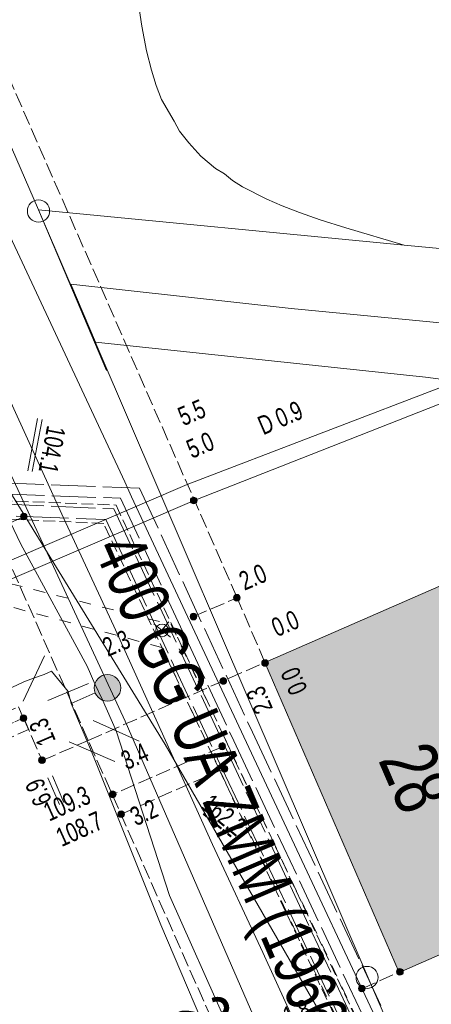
# Model space of a CAD drawing. Header units: metres. Extents: x -740 to 758, y -633 to 854.
# Tile 944 of 1056: x 305 to 316, y 286 to 314. Entities that reach past the tile are written whole.
import ezdxf

# ---------------------------------------------------------------- set-up
doc = ezdxf.new("R2010")
doc.units = ezdxf.units.M
doc.header["$MEASUREMENT"] = 0
for name, pattern in [('1248_208', [1.456, 1.248, -0.208]), ('333_125', [0.4576, 0.3328, -0.1248]), ('333_333', [0.6656, 0.3328, -0.3328]), ('416_125', [0.5408, 0.416, -0.1248])]:
    doc.linetypes.add(name, pattern=pattern)
for name, color, linetype in [('Gas.LOVION', 7, 'Continuous'), ('Grundkarte.LOVION', 7, 'Continuous'), ('Grundkarte_Text.LOVION', 7, 'Continuous'), ('Strom.LOVION', 7, 'Continuous'), ('StromBemass.LOVION', 7, 'Continuous'), ('Telko.LOVION', 7, 'Continuous'), ('Wasser.LOVION', 7, 'Continuous')]:
    doc.layers.add(name, color=color, linetype=linetype)
doc.styles.add('ERSTELLTER_STIL_1', font='arial.ttf')

msp = doc.modelspace()

# ---------------------------------------------------------------- hatches: boundary and pattern name
at = {"layer": 'Grundkarte.LOVION', "linetype": 'Continuous', "lineweight": 18}
msp.add_hatch(color=9, dxfattribs=at).paths.add_polyline_path([(315.491, 286.575), (321.981, 289.426), (321.261, 291.041), (330.151, 295.043), (327.099, 302.074), (311.708, 295.338)])
at = {"layer": 'StromBemass.LOVION', "linetype": 'Continuous', "lineweight": 13}
for points in [[(309.77, 299.859), (309.777, 299.869), (309.782, 299.879), (309.787, 299.89), (309.79, 299.902), (309.791, 299.913), (309.791, 299.925), (309.789, 299.937), (309.786, 299.948), (309.782, 299.959), (309.776, 299.97), (309.769, 299.979), (309.761, 299.988), (309.752, 299.995), (309.742, 300.002), (309.731, 300.007), (309.72, 300.01), (309.709, 300.013), (309.697, 300.013), (309.685, 300.012), (309.673, 300.01), (309.662, 300.007), (309.651, 300.001), (309.641, 299.995), (309.632, 299.987), (309.624, 299.979), (309.617, 299.969), (309.612, 299.959), (309.607, 299.948), (309.604, 299.936), (309.603, 299.925), (309.603, 299.913), (309.605, 299.901), (309.608, 299.89), (309.612, 299.879), (309.618, 299.868), (309.625, 299.859), (309.633, 299.85), (309.642, 299.843), (309.652, 299.836), (309.663, 299.831), (309.674, 299.828), (309.685, 299.826), (309.697, 299.825), (309.709, 299.826), (309.721, 299.828), (309.732, 299.832), (309.743, 299.837), (309.753, 299.843), (309.762, 299.851)], [(309.77, 299.859), (309.777, 299.869), (309.782, 299.879), (309.787, 299.89), (309.79, 299.902), (309.791, 299.913), (309.791, 299.925), (309.789, 299.937), (309.786, 299.948), (309.782, 299.959), (309.776, 299.97), (309.769, 299.979), (309.761, 299.988), (309.752, 299.995), (309.742, 300.002), (309.731, 300.007), (309.72, 300.01), (309.709, 300.013), (309.697, 300.013), (309.685, 300.012), (309.673, 300.01), (309.662, 300.007), (309.651, 300.001), (309.641, 299.995), (309.632, 299.987), (309.624, 299.979), (309.617, 299.969), (309.612, 299.959), (309.607, 299.948), (309.604, 299.936), (309.603, 299.925), (309.603, 299.913), (309.605, 299.901), (309.608, 299.89), (309.612, 299.879), (309.618, 299.868), (309.625, 299.859), (309.633, 299.85), (309.642, 299.843), (309.652, 299.836), (309.663, 299.831), (309.674, 299.828), (309.685, 299.826), (309.697, 299.825), (309.709, 299.826), (309.721, 299.828), (309.732, 299.832), (309.743, 299.837), (309.753, 299.843), (309.762, 299.851)], [(304.979, 299.405), (304.986, 299.414), (304.991, 299.424), (304.996, 299.435), (304.998, 299.447), (305, 299.458), (305, 299.47), (304.998, 299.482), (304.995, 299.493), (304.991, 299.504), (304.985, 299.514), (304.978, 299.524), (304.97, 299.532), (304.961, 299.54), (304.951, 299.546), (304.941, 299.551), (304.93, 299.554), (304.918, 299.556), (304.906, 299.557), (304.895, 299.556), (304.883, 299.554), (304.872, 299.551), (304.861, 299.545), (304.852, 299.539), (304.843, 299.532), (304.835, 299.523), (304.828, 299.514), (304.822, 299.503), (304.818, 299.492), (304.815, 299.481), (304.813, 299.469), (304.813, 299.458), (304.815, 299.446), (304.818, 299.435), (304.822, 299.424), (304.828, 299.414), (304.835, 299.404), (304.843, 299.396), (304.852, 299.388), (304.862, 299.382), (304.873, 299.377), (304.884, 299.373), (304.895, 299.371), (304.907, 299.37), (304.919, 299.371), (304.93, 299.373), (304.941, 299.377), (304.952, 299.382), (304.962, 299.388), (304.971, 299.396)], [(310.989, 297.109), (310.996, 297.119), (311.002, 297.129), (311.006, 297.14), (311.009, 297.152), (311.011, 297.164), (311.011, 297.176), (311.009, 297.187), (311.006, 297.199), (311.002, 297.21), (310.996, 297.22), (310.989, 297.23), (310.981, 297.239), (310.972, 297.246), (310.962, 297.252), (310.951, 297.257), (310.939, 297.261), (310.928, 297.263), (310.916, 297.264), (310.904, 297.263), (310.892, 297.261), (310.881, 297.257), (310.87, 297.252), (310.86, 297.246), (310.851, 297.238), (310.843, 297.229), (310.836, 297.22), (310.83, 297.209), (310.826, 297.198), (310.823, 297.187), (310.822, 297.175), (310.822, 297.163), (310.823, 297.151), (310.826, 297.14), (310.831, 297.129), (310.836, 297.118), (310.843, 297.109), (310.852, 297.1), (310.861, 297.092), (310.871, 297.086), (310.882, 297.081), (310.893, 297.077), (310.905, 297.075), (310.916, 297.075), (310.928, 297.075), (310.94, 297.078), (310.951, 297.081), (310.962, 297.086), (310.972, 297.093), (310.981, 297.1)], [(309.764, 296.576), (309.771, 296.585), (309.777, 296.596), (309.781, 296.607), (309.784, 296.619), (309.786, 296.63), (309.786, 296.642), (309.784, 296.654), (309.781, 296.666), (309.777, 296.677), (309.771, 296.687), (309.764, 296.697), (309.756, 296.705), (309.746, 296.713), (309.736, 296.719), (309.725, 296.724), (309.714, 296.728), (309.702, 296.73), (309.69, 296.731), (309.679, 296.73), (309.667, 296.728), (309.656, 296.724), (309.645, 296.719), (309.635, 296.713), (309.626, 296.705), (309.617, 296.696), (309.61, 296.687), (309.605, 296.676), (309.6, 296.665), (309.597, 296.654), (309.596, 296.642), (309.596, 296.63), (309.598, 296.618), (309.601, 296.606), (309.605, 296.595), (309.611, 296.585), (309.618, 296.575), (309.626, 296.567), (309.635, 296.559), (309.645, 296.553), (309.656, 296.548), (309.667, 296.544), (309.679, 296.542), (309.691, 296.541), (309.703, 296.542), (309.715, 296.544), (309.726, 296.548), (309.737, 296.553), (309.747, 296.559), (309.756, 296.567)], [(311.781, 295.265), (311.788, 295.274), (311.793, 295.284), (311.798, 295.295), (311.801, 295.307), (311.802, 295.318), (311.802, 295.33), (311.8, 295.341), (311.798, 295.353), (311.793, 295.363), (311.788, 295.374), (311.781, 295.383), (311.773, 295.391), (311.764, 295.399), (311.754, 295.405), (311.743, 295.41), (311.732, 295.413), (311.721, 295.416), (311.709, 295.416), (311.698, 295.416), (311.686, 295.413), (311.675, 295.41), (311.665, 295.405), (311.655, 295.398), (311.646, 295.391), (311.638, 295.382), (311.631, 295.373), (311.626, 295.363), (311.621, 295.352), (311.618, 295.341), (311.617, 295.329), (311.617, 295.318), (311.619, 295.306), (311.621, 295.295), (311.626, 295.284), (311.631, 295.274), (311.638, 295.264), (311.646, 295.256), (311.655, 295.249), (311.665, 295.242), (311.676, 295.237), (311.687, 295.234), (311.698, 295.232), (311.71, 295.231), (311.721, 295.232), (311.733, 295.234), (311.744, 295.238), (311.754, 295.243), (311.764, 295.249), (311.773, 295.256)], [(311.787, 295.265), (311.793, 295.275), (311.799, 295.285), (311.803, 295.296), (311.806, 295.307), (311.808, 295.319), (311.808, 295.33), (311.806, 295.342), (311.803, 295.353), (311.799, 295.364), (311.793, 295.374), (311.786, 295.383), (311.778, 295.392), (311.769, 295.399), (311.759, 295.405), (311.749, 295.41), (311.738, 295.414), (311.726, 295.416), (311.715, 295.417), (311.703, 295.416), (311.692, 295.414), (311.681, 295.41), (311.67, 295.405), (311.661, 295.399), (311.652, 295.391), (311.644, 295.383), (311.637, 295.374), (311.631, 295.363), (311.627, 295.353), (311.624, 295.341), (311.623, 295.33), (311.623, 295.318), (311.624, 295.307), (311.627, 295.295), (311.632, 295.285), (311.637, 295.274), (311.644, 295.265), (311.652, 295.257), (311.661, 295.249), (311.671, 295.243), (311.681, 295.238), (311.692, 295.234), (311.704, 295.232), (311.715, 295.232), (311.727, 295.232), (311.738, 295.235), (311.75, 295.238), (311.76, 295.243), (311.77, 295.25), (311.779, 295.257)], [(310.606, 294.756), (310.613, 294.766), (310.618, 294.776), (310.623, 294.787), (310.625, 294.798), (310.627, 294.81), (310.627, 294.822), (310.625, 294.834), (310.622, 294.845), (310.618, 294.856), (310.612, 294.866), (310.605, 294.876), (310.597, 294.885), (310.588, 294.892), (310.578, 294.898), (310.567, 294.903), (310.556, 294.907), (310.544, 294.909), (310.533, 294.91), (310.521, 294.909), (310.509, 294.907), (310.498, 294.903), (310.487, 294.898), (310.477, 294.892), (310.468, 294.884), (310.46, 294.876), (310.453, 294.866), (310.448, 294.856), (310.443, 294.845), (310.441, 294.833), (310.439, 294.821), (310.439, 294.81), (310.441, 294.798), (310.444, 294.786), (310.448, 294.775), (310.454, 294.765), (310.461, 294.756), (310.469, 294.747), (310.478, 294.739), (310.488, 294.733), (310.499, 294.728), (310.51, 294.725), (310.521, 294.722), (310.533, 294.722), (310.545, 294.722), (310.557, 294.725), (310.568, 294.728), (310.579, 294.733), (310.589, 294.74), (310.598, 294.747)], [(310.606, 294.756), (310.613, 294.766), (310.618, 294.776), (310.623, 294.787), (310.625, 294.798), (310.627, 294.81), (310.627, 294.822), (310.625, 294.834), (310.622, 294.845), (310.618, 294.856), (310.612, 294.866), (310.605, 294.876), (310.597, 294.885), (310.588, 294.892), (310.578, 294.898), (310.567, 294.903), (310.556, 294.907), (310.544, 294.909), (310.533, 294.91), (310.521, 294.909), (310.509, 294.907), (310.498, 294.903), (310.487, 294.898), (310.477, 294.892), (310.468, 294.884), (310.46, 294.876), (310.453, 294.866), (310.448, 294.856), (310.443, 294.845), (310.441, 294.833), (310.439, 294.821), (310.439, 294.81), (310.441, 294.798), (310.444, 294.786), (310.448, 294.775), (310.454, 294.765), (310.461, 294.756), (310.469, 294.747), (310.478, 294.739), (310.488, 294.733), (310.499, 294.728), (310.51, 294.725), (310.521, 294.722), (310.533, 294.722), (310.545, 294.722), (310.557, 294.725), (310.568, 294.728), (310.579, 294.733), (310.589, 294.74), (310.598, 294.747)], [(304.962, 293.705), (304.969, 293.715), (304.975, 293.725), (304.979, 293.736), (304.982, 293.747), (304.983, 293.758), (304.983, 293.77), (304.982, 293.782), (304.979, 293.793), (304.974, 293.803), (304.969, 293.814), (304.962, 293.823), (304.954, 293.831), (304.945, 293.839), (304.935, 293.845), (304.925, 293.85), (304.914, 293.853), (304.902, 293.855), (304.891, 293.856), (304.879, 293.855), (304.868, 293.853), (304.857, 293.85), (304.847, 293.845), (304.837, 293.838), (304.828, 293.831), (304.82, 293.822), (304.813, 293.813), (304.808, 293.803), (304.803, 293.792), (304.801, 293.781), (304.799, 293.769), (304.799, 293.758), (304.801, 293.746), (304.804, 293.735), (304.808, 293.724), (304.813, 293.714), (304.82, 293.705), (304.828, 293.697), (304.837, 293.689), (304.847, 293.683), (304.858, 293.678), (304.869, 293.675), (304.88, 293.672), (304.891, 293.672), (304.903, 293.673), (304.914, 293.675), (304.925, 293.678), (304.936, 293.683), (304.946, 293.69), (304.955, 293.697)], [(304.964, 293.709), (304.971, 293.719), (304.976, 293.729), (304.981, 293.739), (304.983, 293.751), (304.985, 293.762), (304.985, 293.774), (304.983, 293.785), (304.98, 293.796), (304.976, 293.807), (304.971, 293.817), (304.964, 293.827), (304.956, 293.835), (304.947, 293.842), (304.937, 293.849), (304.926, 293.854), (304.915, 293.857), (304.904, 293.859), (304.893, 293.86), (304.881, 293.859), (304.87, 293.857), (304.859, 293.853), (304.848, 293.848), (304.838, 293.842), (304.829, 293.835), (304.822, 293.826), (304.815, 293.817), (304.809, 293.807), (304.805, 293.796), (304.802, 293.785), (304.801, 293.773), (304.801, 293.762), (304.802, 293.75), (304.805, 293.739), (304.809, 293.728), (304.815, 293.718), (304.822, 293.709), (304.83, 293.7), (304.839, 293.693), (304.849, 293.687), (304.859, 293.682), (304.87, 293.678), (304.882, 293.676), (304.893, 293.675), (304.905, 293.676), (304.916, 293.678), (304.927, 293.682), (304.937, 293.687), (304.947, 293.693), (304.956, 293.701)], [(310.575, 292.909), (310.582, 292.919), (310.588, 292.929), (310.592, 292.94), (310.595, 292.952), (310.596, 292.964), (310.596, 292.976), (310.595, 292.988), (310.592, 293), (310.587, 293.011), (310.581, 293.021), (310.574, 293.031), (310.566, 293.04), (310.557, 293.048), (310.547, 293.054), (310.536, 293.059), (310.524, 293.063), (310.512, 293.065), (310.5, 293.066), (310.488, 293.065), (310.477, 293.063), (310.465, 293.059), (310.454, 293.054), (310.444, 293.047), (310.435, 293.039), (310.427, 293.031), (310.42, 293.021), (310.414, 293.01), (310.409, 292.999), (310.406, 292.987), (310.405, 292.975), (310.405, 292.963), (310.407, 292.952), (310.41, 292.94), (310.414, 292.929), (310.42, 292.918), (310.427, 292.908), (310.435, 292.9), (310.445, 292.892), (310.455, 292.886), (310.466, 292.881), (310.477, 292.877), (310.489, 292.875), (310.501, 292.874), (310.513, 292.875), (310.525, 292.877), (310.536, 292.881), (310.547, 292.886), (310.557, 292.892), (310.567, 292.9)], [(305.486, 292.517), (305.493, 292.526), (305.499, 292.537), (305.503, 292.548), (305.506, 292.56), (305.508, 292.572), (305.508, 292.583), (305.506, 292.595), (305.503, 292.607), (305.499, 292.618), (305.493, 292.628), (305.486, 292.638), (305.478, 292.647), (305.468, 292.654), (305.458, 292.661), (305.447, 292.666), (305.436, 292.669), (305.424, 292.672), (305.412, 292.672), (305.4, 292.672), (305.389, 292.669), (305.377, 292.665), (305.367, 292.66), (305.356, 292.654), (305.347, 292.646), (305.339, 292.638), (305.332, 292.628), (305.326, 292.617), (305.322, 292.606), (305.319, 292.595), (305.318, 292.583), (305.318, 292.571), (305.319, 292.559), (305.322, 292.547), (305.327, 292.536), (305.332, 292.526), (305.34, 292.516), (305.348, 292.508), (305.357, 292.5), (305.367, 292.494), (305.378, 292.489), (305.389, 292.485), (305.401, 292.483), (305.413, 292.482), (305.425, 292.483), (305.437, 292.485), (305.448, 292.489), (305.459, 292.494), (305.469, 292.5), (305.478, 292.508)], [(305.491, 292.519), (305.498, 292.528), (305.503, 292.539), (305.508, 292.55), (305.511, 292.561), (305.512, 292.573), (305.512, 292.585), (305.511, 292.597), (305.508, 292.608), (305.503, 292.619), (305.497, 292.63), (305.49, 292.639), (305.482, 292.648), (305.473, 292.656), (305.463, 292.662), (305.452, 292.667), (305.441, 292.671), (305.429, 292.673), (305.417, 292.674), (305.405, 292.673), (305.394, 292.671), (305.382, 292.667), (305.372, 292.662), (305.362, 292.655), (305.353, 292.648), (305.344, 292.639), (305.338, 292.629), (305.332, 292.619), (305.327, 292.608), (305.325, 292.596), (305.323, 292.585), (305.323, 292.573), (305.325, 292.561), (305.328, 292.549), (305.332, 292.538), (305.338, 292.528), (305.345, 292.518), (305.353, 292.51), (305.362, 292.502), (305.372, 292.496), (305.383, 292.491), (305.394, 292.487), (305.406, 292.485), (305.418, 292.484), (305.43, 292.485), (305.441, 292.487), (305.453, 292.491), (305.464, 292.496), (305.474, 292.502), (305.483, 292.51)], [(310.641, 292.272), (310.647, 292.282), (310.653, 292.292), (310.657, 292.303), (310.66, 292.315), (310.662, 292.326), (310.662, 292.338), (310.66, 292.349), (310.657, 292.361), (310.653, 292.372), (310.647, 292.382), (310.64, 292.391), (310.632, 292.4), (310.623, 292.407), (310.613, 292.414), (310.603, 292.418), (310.591, 292.422), (310.58, 292.424), (310.568, 292.425), (310.557, 292.424), (310.545, 292.422), (310.534, 292.418), (310.523, 292.413), (310.513, 292.407), (310.504, 292.399), (310.497, 292.391), (310.49, 292.381), (310.484, 292.371), (310.48, 292.36), (310.477, 292.349), (310.475, 292.337), (310.475, 292.326), (310.477, 292.314), (310.48, 292.303), (310.484, 292.292), (310.49, 292.281), (310.497, 292.272), (310.505, 292.264), (310.514, 292.256), (310.524, 292.25), (310.534, 292.245), (310.546, 292.241), (310.557, 292.239), (310.569, 292.238), (310.581, 292.239), (310.592, 292.241), (310.603, 292.245), (310.614, 292.25), (310.624, 292.256), (310.633, 292.264)], [(307.484, 291.552), (307.49, 291.561), (307.496, 291.572), (307.5, 291.583), (307.503, 291.594), (307.505, 291.606), (307.505, 291.618), (307.503, 291.63), (307.5, 291.641), (307.496, 291.652), (307.49, 291.663), (307.483, 291.672), (307.475, 291.681), (307.466, 291.688), (307.456, 291.695), (307.445, 291.7), (307.434, 291.703), (307.422, 291.705), (307.41, 291.706), (307.398, 291.705), (307.387, 291.703), (307.376, 291.699), (307.365, 291.694), (307.355, 291.688), (307.346, 291.68), (307.338, 291.672), (307.331, 291.662), (307.325, 291.652), (307.321, 291.641), (307.318, 291.629), (307.316, 291.617), (307.316, 291.605), (307.318, 291.594), (307.321, 291.582), (307.325, 291.571), (307.331, 291.561), (307.338, 291.551), (307.346, 291.543), (307.355, 291.535), (307.365, 291.529), (307.376, 291.524), (307.387, 291.52), (307.399, 291.518), (307.411, 291.517), (307.423, 291.518), (307.434, 291.52), (307.446, 291.524), (307.456, 291.529), (307.466, 291.535), (307.475, 291.543)], [(307.726, 290.996), (307.733, 291.005), (307.738, 291.016), (307.743, 291.027), (307.746, 291.038), (307.747, 291.05), (307.747, 291.061), (307.745, 291.073), (307.742, 291.085), (307.738, 291.096), (307.732, 291.106), (307.725, 291.115), (307.717, 291.124), (307.708, 291.131), (307.698, 291.138), (307.688, 291.143), (307.676, 291.146), (307.665, 291.148), (307.653, 291.149), (307.641, 291.148), (307.63, 291.146), (307.618, 291.142), (307.608, 291.137), (307.598, 291.131), (307.589, 291.123), (307.581, 291.115), (307.574, 291.105), (307.568, 291.095), (307.564, 291.084), (307.561, 291.073), (307.56, 291.061), (307.56, 291.049), (307.561, 291.037), (307.564, 291.026), (307.568, 291.015), (307.574, 291.005), (307.581, 290.995), (307.589, 290.987), (307.598, 290.979), (307.608, 290.973), (307.619, 290.968), (307.63, 290.964), (307.642, 290.962), (307.654, 290.961), (307.665, 290.962), (307.677, 290.964), (307.688, 290.968), (307.699, 290.973), (307.709, 290.979), (307.718, 290.987)], [(315.592, 286.535), (315.599, 286.545), (315.604, 286.555), (315.609, 286.566), (315.612, 286.578), (315.613, 286.59), (315.613, 286.602), (315.612, 286.613), (315.609, 286.625), (315.604, 286.636), (315.598, 286.646), (315.591, 286.656), (315.583, 286.665), (315.574, 286.672), (315.564, 286.679), (315.553, 286.684), (315.542, 286.687), (315.53, 286.689), (315.518, 286.69), (315.506, 286.689), (315.495, 286.687), (315.483, 286.683), (315.473, 286.678), (315.462, 286.672), (315.453, 286.664), (315.445, 286.656), (315.438, 286.646), (315.433, 286.635), (315.428, 286.624), (315.425, 286.613), (315.424, 286.601), (315.424, 286.589), (315.425, 286.577), (315.428, 286.566), (315.433, 286.555), (315.439, 286.544), (315.446, 286.535), (315.454, 286.526), (315.463, 286.518), (315.473, 286.512), (315.484, 286.507), (315.495, 286.503), (315.507, 286.501), (315.519, 286.501), (315.531, 286.501), (315.542, 286.504), (315.554, 286.507), (315.564, 286.512), (315.574, 286.519), (315.584, 286.526)], [(314.516, 286.069), (314.523, 286.079), (314.528, 286.089), (314.533, 286.1), (314.536, 286.111), (314.537, 286.123), (314.537, 286.134), (314.535, 286.146), (314.532, 286.157), (314.528, 286.168), (314.522, 286.179), (314.516, 286.188), (314.507, 286.197), (314.498, 286.204), (314.489, 286.21), (314.478, 286.215), (314.467, 286.219), (314.455, 286.221), (314.443, 286.222), (314.432, 286.221), (314.42, 286.219), (314.409, 286.215), (314.399, 286.21), (314.389, 286.204), (314.38, 286.196), (314.372, 286.188), (314.365, 286.178), (314.359, 286.168), (314.355, 286.157), (314.352, 286.146), (314.351, 286.134), (314.351, 286.122), (314.352, 286.111), (314.355, 286.099), (314.359, 286.088), (314.365, 286.078), (314.372, 286.069), (314.38, 286.06), (314.389, 286.053), (314.399, 286.046), (314.41, 286.041), (314.421, 286.038), (314.432, 286.036), (314.444, 286.035), (314.456, 286.036), (314.467, 286.038), (314.478, 286.042), (314.489, 286.047), (314.499, 286.053), (314.508, 286.06)]]:
    msp.add_hatch(color=7, dxfattribs=at).paths.add_polyline_path(points)
at = {"layer": 'Wasser.LOVION', "linetype": 'Continuous', "lineweight": 13}
msp.add_hatch(color=7, dxfattribs=at).paths.add_polyline_path([(307.553, 294.383), (307.58, 294.421), (307.603, 294.463), (307.62, 294.506), (307.631, 294.552), (307.637, 294.599), (307.637, 294.646), (307.631, 294.693), (307.619, 294.738), (307.602, 294.782), (307.579, 294.823), (307.551, 294.861), (307.519, 294.895), (307.482, 294.925), (307.443, 294.95), (307.4, 294.97), (307.355, 294.985), (307.309, 294.993), (307.262, 294.996), (307.215, 294.993), (307.169, 294.984), (307.124, 294.969), (307.081, 294.949), (307.042, 294.924), (307.005, 294.894), (306.973, 294.859), (306.946, 294.821), (306.923, 294.78), (306.906, 294.736), (306.895, 294.69), (306.889, 294.643), (306.889, 294.596), (306.895, 294.55), (306.907, 294.504), (306.924, 294.46), (306.947, 294.419), (306.975, 294.381), (307.007, 294.347), (307.044, 294.317), (307.083, 294.292), (307.126, 294.272), (307.171, 294.258), (307.217, 294.249), (307.264, 294.246), (307.311, 294.249), (307.357, 294.258), (307.402, 294.273), (307.445, 294.293), (307.484, 294.318), (307.521, 294.349)])

# ---------------------------------------------------------------- linework, layer by layer
at = {"layer": 'Gas.LOVION', "color": 5, "linetype": 'Continuous', "lineweight": 18}
msp.add_lwpolyline([(283.575, 346.542), (286.276, 340.525), (290.474, 330.99), (292.933, 325.496), (297.81, 314.757), (302.705, 304.595), (307.762, 293.681), (311.461, 285.176), (311.99, 284.149), (313.921, 279.816), (313.976, 279.555), (314.055, 279.193), (315.464, 276.124), (319.238, 267.449), (319.5, 266.884), (324.597, 255.56), (324.86, 254.994), (329.697, 243.157), (330.881, 240.569), (335.089, 231.079), (335.966, 229.066), (338.985, 222.223)], dxfattribs=at)
at = {"layer": 'Grundkarte.LOVION', "color": 8, "linetype": 'Continuous', "lineweight": 18}
for points in [[(238.923, 394.682), (243.236, 394.099), (245.001, 399.325), (257.444, 404.768), (264.807, 388.109), (266.471, 387.711), (268.823, 387.231), (270.783, 382.605), (272.839, 377.9), (278.835, 364.033), (280.763, 364.872), (285.905, 352.784), (287.74, 348.53), (289.531, 344.42), (296.267, 329.029), (296.494, 328.519), (305.315, 308.131), (314.619, 286.431), (321.529, 270.466), (329.67, 252.199), (336.642, 236.506), (351.035, 203.57)], [(241.644, 397.992), (243.236, 394.099), (238.923, 394.682), (243.236, 394.099), (245.001, 399.325), (257.444, 404.768), (264.807, 388.109), (266.471, 387.711), (268.823, 387.231), (270.783, 382.605), (272.839, 377.9), (278.835, 364.033), (280.763, 364.872), (285.905, 352.784), (287.74, 348.53), (289.531, 344.42), (296.267, 329.029), (296.494, 328.519), (305.315, 308.131), (314.619, 286.431), (321.529, 270.466), (329.67, 252.199), (336.642, 236.506), (351.035, 203.57)], [(439.97, 311.78), (437.543, 311.513), (412.826, 309.48), (400.395, 308.442), (393.709, 307.907), (374.737, 306.968), (353.705, 305.946), (340.975, 305.854), (329.689, 305.815), (315.639, 307.131), (305.315, 308.131), (296.494, 328.519), (296.267, 329.029), (289.531, 344.42)], [(318.623, 271.778), (315.832, 277.948), (314.411, 281.002), (313.048, 284.06), (311.652, 287.145), (310.231, 290.198), (307.44, 296.369), (306.019, 299.422), (304.623, 302.507), (303.26, 305.566), (301.466, 309.41), (300.627, 311.338), (299.73, 313.26), (298.859, 315.214), (297.994, 317.11), (297.123, 319.064), (296.226, 320.986), (295.361, 322.882), (294.49, 324.836), (293.593, 326.758), (292.754, 328.686)], [(307.237, 303.59), (305.315, 308.131)], [(321.529, 270.466), (314.619, 286.431), (305.315, 308.131), (315.639, 307.131), (329.689, 305.815)]]:
    msp.add_lwpolyline(points, dxfattribs=at)
at = {"layer": 'Grundkarte.LOVION', "color": 253, "linetype": 'Continuous', "lineweight": 18}
for points in [[(439.97, 311.78), (437.543, 311.513), (412.826, 309.48), (400.395, 308.442), (393.709, 307.907), (374.737, 306.968), (353.705, 305.946), (340.975, 305.854), (329.689, 305.815), (315.639, 307.131), (305.315, 308.131), (296.494, 328.519), (296.267, 329.029), (289.531, 344.42)], [(439.97, 311.78), (437.543, 311.513), (412.826, 309.48), (400.395, 308.442), (393.709, 307.907), (374.737, 306.968), (353.705, 305.946), (340.975, 305.854), (329.689, 305.815), (315.639, 307.131), (305.315, 308.131), (296.494, 328.519), (296.267, 329.029), (289.531, 344.42)], [(321.529, 270.466), (314.619, 286.431), (305.315, 308.131), (315.639, 307.131), (329.689, 305.815)]]:
    msp.add_lwpolyline(points, dxfattribs=at)
at = {"layer": 'Grundkarte.LOVION', "color": 7, "linetype": 'Continuous', "lineweight": 13}
msp.add_lwpolyline([(308.158, 313.818), (308.236, 313.323), (308.363, 312.626), (308.505, 312.079), (308.636, 311.648), (308.793, 311.25), (309.149, 310.634), (309.295, 310.353), (309.563, 310.024), (309.896, 309.643), (310.314, 309.3), (310.565, 309.147), (310.79, 308.962), (311.074, 308.783), (311.758, 308.436), (312.191, 308.242), (312.682, 308.053), (313.264, 307.844), (313.995, 307.62), (315.639, 307.131), (329.689, 305.815)], dxfattribs=at)
at = {"layer": 'Grundkarte.LOVION', "color": 253, "linetype": 'Continuous', "lineweight": 18}
msp.add_lwpolyline([(316.24, 303.406), (306.922, 304.387), (306.229, 306.033), (312.445, 305.341), (319.784, 304.64), (325.057, 303.914), (327.84, 303.565), (330.589, 302.652), (335.604, 300.63), (340.268, 298.574), (343.593, 296.918), (343.579, 294.937), (335.463, 298.754), (330.734, 300.863), (327.099, 302.074), (321.87, 302.656)], close=True, dxfattribs=at)
at = {"layer": 'Grundkarte.LOVION', "color": 8, "linetype": 'Continuous', "lineweight": 18}
msp.add_lwpolyline([(315.491, 286.575), (311.708, 295.338), (327.099, 302.074), (330.151, 295.043), (321.261, 291.041), (321.981, 289.426)], close=True, dxfattribs=at)
at = {"layer": 'Grundkarte.LOVION', "color": 9, "linetype": 'Continuous', "lineweight": 18}
for centre, radius in [((305.318, 308.096), 0.314), ((314.59, 286.439), 0.311)]:
    msp.add_circle(centre, radius, dxfattribs=at)
at = {"layer": 'Strom.LOVION', "color": 150, "linetype": 'Continuous', "lineweight": 18}
msp.add_lwpolyline([(294.603, 329.724), (295.094, 328.486), (295.538, 328.47), (296.249, 327.698), (296.715, 327.019), (296.916, 326.019), (296.97, 325.167), (296.692, 324.83), (297.694, 321.987), (299.116, 318.934), (307.751, 300.448), (307.94, 300.024), (311.116, 293.241), (316.104, 282.571), (317.426, 279.789), (321.193, 271.793), (323.709, 266.305), (326.204, 260.889), (327.356, 258.327), (331.015, 250.232), (334.164, 242.958), (334.985, 243.334)], dxfattribs=at)
at = {"layer": 'Strom.LOVION', "color": 194, "linetype": 'Continuous', "lineweight": 18}
for points in [[(403.165, 306.112), (385.514, 305.273), (375.662, 304.458), (343.115, 302.857), (335.802, 302.836), (327.181, 303.649), (316.981, 303.228), (309.517, 300.37), (291.988, 292.834), (289.864, 292.641), (286.885, 292.881), (283.57, 293.991), (277.046, 296.929), (270.927, 298.459), (264.208, 301.881), (254.652, 305.454), (251.864, 306.156), (250.789, 306.421), (249.312, 306.72), (244.849, 307.776), (235.091, 308.876), (225.177, 309.916), (215.243, 311.162), (212.249, 311.549)], [(403.357, 305.658), (385.719, 304.835), (375.871, 303.99), (343.308, 302.403), (334.897, 302.423), (327.205, 303.252), (317.152, 302.845), (309.709, 299.916), (292.181, 292.379), (289.871, 292.124), (286.785, 292.399), (283.411, 293.502), (276.928, 296.326), (270.871, 297.966), (264.123, 301.385), (254.519, 304.997), (251.766, 305.644), (250.702, 305.954), (249.227, 306.224), (244.744, 307.189), (234.986, 308.289), (225.126, 309.527), (215.179, 310.757), (212.876, 311.034)]]:
    msp.add_lwpolyline(points, dxfattribs=at)
at = {"layer": 'Strom.LOVION', "color": 1, "linetype": '1248_208', "lineweight": 18}
for points in [[(250.842, 304.061), (259.184, 302.025), (271.415, 300.265), (272.916, 300.781), (274.44, 302.275), (281.404, 301.183), (282.929, 301.302), (304.222, 300.414), (308.167, 300.267), (311.354, 293.367), (316.375, 282.671), (321.461, 271.923), (326.489, 261.006), (331.312, 250.364), (336.031, 239.432), (339.087, 232.962), (340.855, 228.79), (345.719, 218.035), (350.413, 207.203), (351.632, 204.263)], [(250.66, 303.807), (259.125, 301.724), (269.916, 300.178), (271.531, 299.981), (273.049, 300.484), (274.543, 301.975), (281.403, 300.887), (282.944, 300.993), (304.238, 300.105), (307.634, 299.979), (310.831, 293.124), (315.836, 282.441), (320.924, 271.663), (325.936, 260.759), (330.76, 250.118), (335.463, 239.199), (338.548, 232.732), (340.302, 228.544), (345.167, 217.789), (349.861, 206.957), (351.209, 203.749)]]:
    msp.add_lwpolyline(points, dxfattribs=at)
at = {"layer": 'Strom.LOVION', "color": 7, "linetype": '333_125', "lineweight": 13}
msp.add_lwpolyline([(320.547, 270.843), (315.394, 281.674), (310.443, 292.259), (307.157, 299.267), (304.9, 299.372), (282.872, 300.218), (281.297, 300.005), (271.24, 301.755), (262.311, 303.143), (262.332, 303.234), (262.416, 303.73), (271.308, 302.265), (281.407, 300.695), (282.948, 300.802), (304.242, 299.913), (307.505, 299.789), (310.648, 293.032), (315.653, 282.35), (320.768, 271.604)], dxfattribs=at)
at = {"layer": 'Strom.LOVION', "color": 9, "linetype": '333_333', "lineweight": 18}
for points in [[(262.367, 303.474), (276.366, 301.473), (293.572, 300.363), (309.062, 296.409), (318.204, 276.969), (328.165, 255.347), (336.726, 235.953), (336.283, 235.644), (327.798, 254.868), (317.977, 276.267), (308.8, 295.763), (293.88, 299.787), (276.277, 300.873), (262.321, 303.189)], [(298.213, 290.841), (304.901, 293.771)]]:
    msp.add_lwpolyline(points, dxfattribs=at)
at = {"layer": 'Strom.LOVION', "color": 194, "linetype": '1248_208', "lineweight": 18}
for points in [[(262.908, 303.542), (271.304, 302.161), (281.403, 300.591), (282.944, 300.698), (304.221, 299.822), (307.442, 299.679), (310.563, 292.994), (315.568, 282.312), (320.683, 271.566), (325.681, 260.646), (330.492, 249.988), (335.208, 239.085), (340.034, 228.415), (344.899, 217.659), (349.577, 206.841), (350.985, 203.476)], [(262.332, 303.234), (271.244, 301.859), (281.302, 300.109), (282.864, 300.306), (304.921, 299.462), (307.22, 299.377), (310.512, 292.31), (315.492, 281.728), (320.632, 270.881), (325.489, 260.346), (330.277, 249.465), (335.002, 238.77), (339.757, 228.077), (344.564, 217.153), (349.208, 206.686), (350.694, 203.122)]]:
    msp.add_lwpolyline(points, dxfattribs=at)
at = {"layer": 'Strom.LOVION', "color": 9, "linetype": 'Continuous', "lineweight": 18}
for points in [[(308.572, 296.435), (309.038, 296.052)], [(308.612, 296.025), (308.995, 296.491)]]:
    msp.add_lwpolyline(points, dxfattribs=at)
at = {"layer": 'Strom.LOVION', "color": 7, "linetype": '333_125', "lineweight": 13}
msp.add_lwpolyline([(304.753, 294.082), (305.037, 293.444), (298.361, 290.531), (298.077, 291.168)], close=True, dxfattribs=at)
at = {"layer": 'Strom.LOVION', "color": 9, "linetype": 'Continuous', "lineweight": 18}
msp.add_circle((308.803, 296.246), 0.178, dxfattribs=at)
at = {"layer": 'StromBemass.LOVION', "color": 7, "linetype": '416_125', "lineweight": 13}
for points in [[(311.708, 295.338), (310.924, 297.168), (301.242, 319.26), (301.015, 319.77)], [(347.873, 200.083), (345.652, 205.112), (341.006, 215.608), (340.873, 215.906), (336.186, 226.516), (336.11, 226.686), (331.46, 237.211), (331.368, 237.395), (326.735, 247.907), (326.567, 248.26), (321.934, 258.772), (317, 269.935), (312.375, 280.359), (312.167, 280.826), (306.722, 293.136), (304.085, 299.1), (303.839, 299.652), (303.3, 300.929)], [(304.921, 299.462), (304.085, 299.1)], [(309.676, 296.632), (310.924, 297.168)], [(298.213, 290.841), (304.901, 293.771), (305.418, 292.565), (306.722, 293.136), (311.708, 295.338)], [(310.508, 292.959), (307.403, 291.607)], [(310.568, 292.345), (307.65, 291.054)], [(314.442, 286.118), (315.504, 286.591)]]:
    msp.add_lwpolyline(points, dxfattribs=at)
at = {"layer": 'StromBemass.LOVION', "color": 7, "linetype": 'Continuous', "lineweight": 13}
for points in [[(305.286, 302.232), (305.016, 300.757)], [(305.422, 302.201), (305.136, 300.74)], [(305.909, 291.328), (305.584, 292.079)], [(306.036, 291.384), (305.711, 292.136)]]:
    msp.add_lwpolyline(points, dxfattribs=at)
for centre, radius in [((309.697, 299.919), 0.0942), ((309.697, 299.919), 0.0942), ((304.907, 299.464), 0.0934), ((310.916, 297.169), 0.0947), ((309.691, 296.636), 0.0949), ((311.709, 295.324), 0.0927), ((311.715, 295.324), 0.0926), ((310.533, 294.816), 0.0941), ((310.533, 294.816), 0.0941), ((304.891, 293.764), 0.0922), ((304.893, 293.768), 0.0922), ((310.501, 292.97), 0.0959), ((305.413, 292.577), 0.0951), ((305.418, 292.579), 0.0947), ((310.569, 292.332), 0.0932), ((307.411, 291.612), 0.0944), ((307.653, 291.055), 0.0939), ((315.518, 286.595), 0.0948), ((314.444, 286.128), 0.0934)]:
    msp.add_circle(centre, radius, dxfattribs=at)
at = {"layer": 'Telko.LOVION', "color": 1, "linetype": 'Continuous', "lineweight": 18}
msp.add_lwpolyline([(287.741, 325.994), (288.184, 325.091), (290.246, 321.081), (292.355, 317.652), (295.338, 313.747), (302.317, 303.73), (308.891, 293.023), (316.666, 279.552), (320.448, 272.001), (323.015, 266.149), (323.445, 265.23), (323.718, 264.252), (333.166, 243.644), (333.524, 242.704)], dxfattribs=at)
at = {"layer": 'Wasser.LOVION', "color": 94, "linetype": 'Continuous', "lineweight": 18}
msp.add_lwpolyline([(281.233, 351.293), (286.137, 339.832), (291.082, 328.256), (294.381, 320.51), (294.564, 320.144), (297.158, 314.782), (299.67, 309.486), (302.221, 304.105), (304.82, 298.684), (306.694, 295.232), (306.905, 294.735), (307.127, 294.284), (307.508, 293.405), (309.013, 288.749), (313.897, 277.789), (316.336, 272.338), (318.76, 266.9)], dxfattribs=at)
at = {"layer": 'Wasser.LOVION', "color": 7, "linetype": 'Continuous', "lineweight": 13}
for points in [[(305.483, 295.527), (304.885, 294.242)], [(306.727, 294.747), (305.577, 294.266)], [(306.235, 294.182), (306.915, 294.485)], [(308.158, 293.114), (306.859, 293.696)], [(307.474, 292.545), (306.179, 293.098)]]:
    msp.add_lwpolyline(points, dxfattribs=at)
at = {"layer": 'Wasser.LOVION', "color": 150, "linetype": 'Continuous', "lineweight": 18}
msp.add_lwpolyline([(317.85, 266.678), (315.835, 271.269), (313.475, 276.817), (312.744, 278.548), (312.585, 278.813), (312.418, 279.166), (311.128, 282.38), (310.495, 283.87), (308.768, 287.927), (306.812, 292.82), (306.235, 294.182), (306.159, 294.515), (305.689, 295.089), (305.476, 294.995), (305.176, 294.891), (304.905, 294.791), (291.358, 288.398), (290.933, 288.208), (291.044, 287.983), (291.123, 287.783)], dxfattribs=at)
at = {"layer": 'Wasser.LOVION', "color": 7, "linetype": 'Continuous', "lineweight": 13}
msp.add_circle((307.263, 294.621), 0.375, dxfattribs=at)

# ---------------------------------------------------------------- texts
at = {"layer": 'Gas.LOVION', "color": 5, "linetype": 'Continuous', "lineweight": 18, "insert": (308.794, 285.339), "char_height": 1.42277, "attachment_point": 7, "rotation": 293.2455, "style": 'ERSTELLTER_STIL_1'}
msp.add_mtext('{\\A1;\\W0.72100x;200 ND ST UA (1966)}', dxfattribs=at)
at = {"layer": 'Grundkarte_Text.LOVION', "color": 8, "linetype": 'Continuous', "lineweight": 18, "insert": (314.873, 292.575), "char_height": 1.60084, "attachment_point": 7, "rotation": 293.3793, "style": 'ERSTELLTER_STIL_1'}
msp.add_mtext('{\\A1;\\W0.71559x;28}', dxfattribs=at)
at = {"layer": 'Strom.LOVION', "color": 1, "linetype": 'Continuous', "lineweight": 18, "attachment_point": 7, "style": 'ERSTELLTER_STIL_1'}
for s, insert, char_height, rotation in [('{\\A1;\\W0.71559x;D 0.9}', (311.662, 301.751), 0.53353, 23.2374), ('{\\A1;\\W0.71560x;162.2}', (309.869, 291.241), 0.53355, 320.5841), ('{\\A1;\\W0.71555x;------}', (309.818, 290.92), 0.53355, 320.5841)]:
    msp.add_mtext(s, dxfattribs=dict(at, insert=insert, char_height=char_height, rotation=rotation))
at = {"layer": 'StromBemass.LOVION', "color": 7, "linetype": 'Continuous', "lineweight": 13, "attachment_point": 7, "style": 'ERSTELLTER_STIL_1'}
for s, insert, char_height, rotation in [('{\\A1;\\W0.71559x;5.5}', (309.409, 302.007), 0.53356, 23.2425), ('{\\A1;\\W0.71558x;104.1}', (305.559, 302.059), 0.53355, 259.2457), ('{\\A1;\\W0.71553x;5.0}', (309.649, 301.085), 0.53355, 23.2426), ('{\\A1;\\W0.71562x;2.0}', (311.134, 297.357), 0.53353, 23.2374), ('{\\A1;\\W0.71562x;0.0}', (312.048, 296.044), 0.53353, 23.2374), ('{\\A1;\\W0.71553x;2.3}', (307.281, 295.488), 0.53355, 23.2426), ('{\\A1;\\W0.71561x;0.0}', (312.927, 294.58), 0.53353, 113.2388), ('{\\A1;\\W0.71561x;2.3}', (311.948, 294.038), 0.53353, 113.2388), ('{\\A1;\\W0.71555x;1.3}', (305.823, 293.134), 0.53357, 113.2363), ('{\\A1;\\W0.71562x;3.4}', (307.808, 292.286), 0.53354, 24.2387), ('{\\A1;\\W0.71561x;6.9}', (305.714, 291.435), 0.53352, 113.2385), ('{\\A1;\\W0.71555x;109.3}', (305.622, 290.832), 0.53356, 24.2438), ('{\\A1;\\W0.71553x;3.2}', (308.067, 290.701), 0.53356, 24.2438), ('{\\A1;\\W0.71562x;108.7}', (305.973, 290.113), 0.53354, 24.2387), ('{\\A1;\\W0.71562x;1.8}', (312.37, 285.056), 0.53353, 23.2374)]:
    msp.add_mtext(s, dxfattribs=dict(at, insert=insert, char_height=char_height, rotation=rotation))
at = {"layer": 'Wasser.LOVION', "color": 94, "linetype": 'Continuous', "lineweight": 18, "insert": (306.47, 298.39), "char_height": 1.42277, "attachment_point": 7, "rotation": 293.2453, "style": 'ERSTELLTER_STIL_1'}
msp.add_mtext('{\\A1;\\W0.71856x;400 GG UA ZMM (1966/1996)}', dxfattribs=at)

doc.saveas('drawing.dxf')
